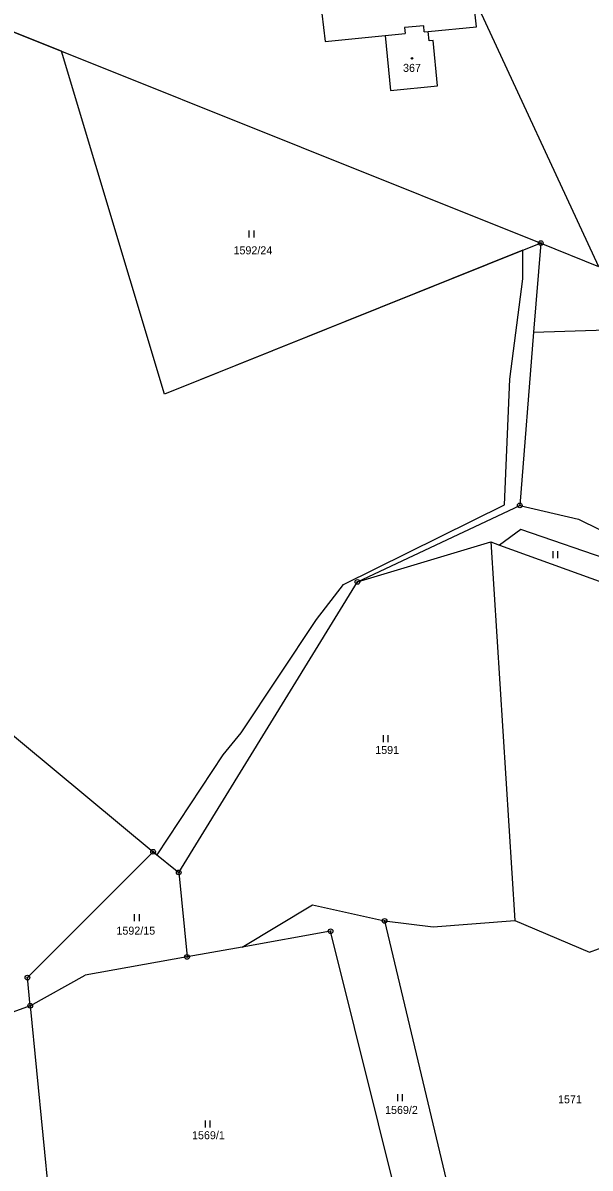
# Model space of a CAD drawing. Extents: x -445050 to -440454, y -1134563 to -1129741.
# Drawn here: x -442830.3 to -442709.8, y -1132305.3 to -1132062.1 of the extents above; entities that cross this region are included whole.
import ezdxf

# ---------------------------------------------------------------- set-up
doc = ezdxf.new("R2010")
doc.units = 0
for name, color, linetype in [('Vrstva 1', 7, 'Continuous'), ('Vrstva 18', 7, 'Continuous'), ('Vrstva 19', 7, 'Continuous'), ('Vrstva 24', 7, 'Continuous'), ('Vrstva 25', 7, 'Continuous'), ('Vrstva 3', 7, 'Continuous'), ('Vrstva 37', 7, 'Continuous'), ('Vrstva 4', 7, 'Continuous'), ('Vrstva 52', 7, 'Continuous')]:
    doc.layers.add(name, color=color, linetype=linetype)

msp = doc.modelspace()

# ---------------------------------------------------------------- linework, layer by layer
at = {"layer": 'Vrstva 1'}
msp.add_line((-442676.44, -1132186.15), (-442724.5, -1132169.68), dxfattribs=at)
for points in [[(-442733.9, -1132062.9), (-442736.35, -1132041.27)], [(-442875.47, -1132046.72), (-442822.05, -1132068.1)], [(-442734.27, -1132057.13), (-442707.97, -1132113.8)], [(-442766.75, -1132060.11), (-442766.06, -1132066)], [(-442766.06, -1132066), (-442753.32, -1132064.77)], [(-442753.32, -1132064.77), (-442752.2, -1132076.41)], [(-442744.16, -1132063.89), (-442733.9, -1132062.9)], [(-442743.97, -1132065.88), (-442744.16, -1132063.89)], [(-442743.12, -1132065.8), (-442743.97, -1132065.88)], [(-442742.2, -1132075.45), (-442743.12, -1132065.8)], [(-442822.05, -1132068.1), (-442720.26, -1132108.85)], [(-442800.21, -1132140.96), (-442822.05, -1132068.1)], [(-442752.2, -1132076.41), (-442742.2, -1132075.45)], [(-442720.26, -1132108.85), (-442800.21, -1132140.96)], [(-442720.26, -1132108.85), (-442721.77, -1132127.74)], [(-442720.26, -1132108.85), (-442707.97, -1132113.8)], [(-442721.77, -1132127.74), (-442724.71, -1132164.56)], [(-442721.77, -1132127.74), (-442706.31, -1132127.24)], [(-442759.19, -1132180.8), (-442724.71, -1132164.56)], [(-442724.71, -1132164.56), (-442712.24, -1132167.49)], [(-442712.24, -1132167.49), (-442699.15, -1132173.91)], [(-442724.5, -1132169.68), (-442729.04, -1132172.97)], [(-442759.19, -1132180.8), (-442730.86, -1132172.31)], [(-442730.86, -1132172.31), (-442725.77, -1132252.71)], [(-442730.86, -1132172.31), (-442729.04, -1132172.97)], [(-442729.04, -1132172.97), (-442703.77, -1132182.16)], [(-442797.16, -1132242.5), (-442759.19, -1132180.8)], [(-442844.71, -1132203.15), (-442802.61, -1132238.12)], [(-442802.61, -1132238.12), (-442829.29, -1132264.84)], [(-442802.61, -1132238.12), (-442797.16, -1132242.5)], [(-442797.16, -1132242.5), (-442795.4, -1132260.46)], [(-442783.7, -1132258.36), (-442768.78, -1132249.39)], [(-442768.78, -1132249.39), (-442753.42, -1132252.82)], [(-442753.42, -1132252.82), (-442736.08, -1132325.65)], [(-442753.42, -1132252.82), (-442743.14, -1132254.08)], [(-442743.14, -1132254.08), (-442725.77, -1132252.71)], [(-442725.77, -1132252.71), (-442709.91, -1132259.41)], [(-442764.9, -1132254.99), (-442783.7, -1132258.36)], [(-442744.55, -1132336.84), (-442764.9, -1132254.99)], [(-442709.91, -1132259.41), (-442698.46, -1132255.21)], [(-442783.7, -1132258.36), (-442795.4, -1132260.46)], [(-442795.4, -1132260.46), (-442817.07, -1132264.35)], [(-442828.71, -1132270.81), (-442817.07, -1132264.35)], [(-442828.71, -1132270.81), (-442829.29, -1132264.84)], [(-442828.71, -1132270.81), (-442850.89, -1132278.92)], [(-442828.71, -1132270.81), (-442823.35, -1132325.77)]]:
    msp.add_lwpolyline(points, dxfattribs=at)
at = {"layer": 'Vrstva 24'}
for centre, radius in [((-442720.26, -1132108.85), 0.5), ((-442720.26, -1132108.85), 0.1), ((-442724.71, -1132164.56), 0.5), ((-442724.71, -1132164.56), 0.1), ((-442759.19, -1132180.8), 0.5), ((-442759.19, -1132180.8), 0.1), ((-442802.61, -1132238.12), 0.5), ((-442802.61, -1132238.12), 0.1), ((-442797.16, -1132242.5), 0.5), ((-442797.16, -1132242.5), 0.1), ((-442753.42, -1132252.82), 0.5), ((-442764.9, -1132254.99), 0.5), ((-442753.42, -1132252.82), 0.1), ((-442764.9, -1132254.99), 0.1), ((-442795.4, -1132260.46), 0.5), ((-442795.4, -1132260.46), 0.1), ((-442829.29, -1132264.84), 0.5), ((-442829.29, -1132264.84), 0.1), ((-442828.71, -1132270.81), 0.5), ((-442828.71, -1132270.81), 0.1)]:
    msp.add_circle(centre, radius, dxfattribs=at)
at = {"layer": 'Vrstva 25'}
for p, q in [((-442782.17, -1132107.68), (-442782.17, -1132106.18)), ((-442781.17, -1132107.68), (-442781.17, -1132106.18)), ((-442717.66, -1132175.74), (-442717.66, -1132174.24)), ((-442716.66, -1132175.74), (-442716.66, -1132174.24)), ((-442753.65, -1132214.87), (-442753.65, -1132213.37)), ((-442752.65, -1132214.87), (-442752.65, -1132213.37)), ((-442806.53, -1132252.89), (-442806.53, -1132251.39)), ((-442805.53, -1132252.89), (-442805.53, -1132251.39)), ((-442750.65, -1132291.11), (-442750.65, -1132289.61)), ((-442749.65, -1132291.11), (-442749.65, -1132289.61)), ((-442791.47, -1132296.7), (-442791.47, -1132295.2)), ((-442790.47, -1132296.7), (-442790.47, -1132295.2))]:
    msp.add_line(p, q, dxfattribs=at)
msp.add_circle((-442747.62, -1132069.61), 0.175, dxfattribs=at)
at = {"layer": 'Vrstva 3'}
for points in [[(-442753.32, -1132064.77), (-442749.09, -1132064.36)], [(-442753.32, -1132064.77), (-442752.2, -1132076.41)], [(-442745.13, -1132062.68), (-442749.21, -1132063.07)], [(-442749.21, -1132063.07), (-442749.09, -1132064.36)], [(-442745.01, -1132063.97), (-442745.13, -1132062.68)], [(-442745.01, -1132063.97), (-442744.16, -1132063.89)], [(-442743.97, -1132065.88), (-442744.16, -1132063.89)], [(-442743.12, -1132065.8), (-442743.97, -1132065.88)], [(-442742.2, -1132075.45), (-442743.12, -1132065.8)], [(-442752.2, -1132076.41), (-442742.2, -1132075.45)]]:
    msp.add_lwpolyline(points, dxfattribs=at)
at = {"layer": 'Vrstva 37'}
msp.add_circle((-442747.62, -1132069.61), 0.175, dxfattribs=at)
at = {"layer": 'Vrstva 4'}
for points in [[(-442753.32, -1132064.77), (-442749.09, -1132064.36)], [(-442745.13, -1132062.68), (-442749.21, -1132063.07)], [(-442749.21, -1132063.07), (-442749.09, -1132064.36)], [(-442745.01, -1132063.97), (-442745.13, -1132062.68)], [(-442745.01, -1132063.97), (-442744.16, -1132063.89)]]:
    msp.add_lwpolyline(points, dxfattribs=at)
at = {"layer": 'Vrstva 52'}
msp.add_lwpolyline([(-442844.71, -1132203.15), (-442802.61, -1132238.12), (-442801.77, -1132238.8), (-442787.72, -1132217.54), (-442783.89, -1132212.86), (-442767.92, -1132188.8), (-442762.18, -1132181.35), (-442727.93, -1132164.44), (-442726.84, -1132137.72), (-442724.07, -1132116.43), (-442724.07, -1132110.89), (-442724.04, -1132110.37), (-442800.21, -1132140.96), (-442822.05, -1132068.1), (-442875.47, -1132046.72)], dxfattribs=at)

# ---------------------------------------------------------------- texts
at = {"layer": 'Vrstva 18'}
for s, p in [('1592/24', (-442785.52, -1132111.23)), ('1591', (-442755.42, -1132217.35)), ('1592/15', (-442810.39, -1132255.72)), ('1571', (-442716.59, -1132291.54)), ('1569/2', (-442753.33, -1132293.8)), ('1569/1', (-442794.33, -1132299.17))]:
    msp.add_text(s, height=1.7, dxfattribs=at).set_placement(p)
at = {"layer": 'Vrstva 19'}
msp.add_text('367', height=1.7, dxfattribs=at).set_placement((-442749.51, -1132072.48))

doc.saveas('drawing.dxf')
